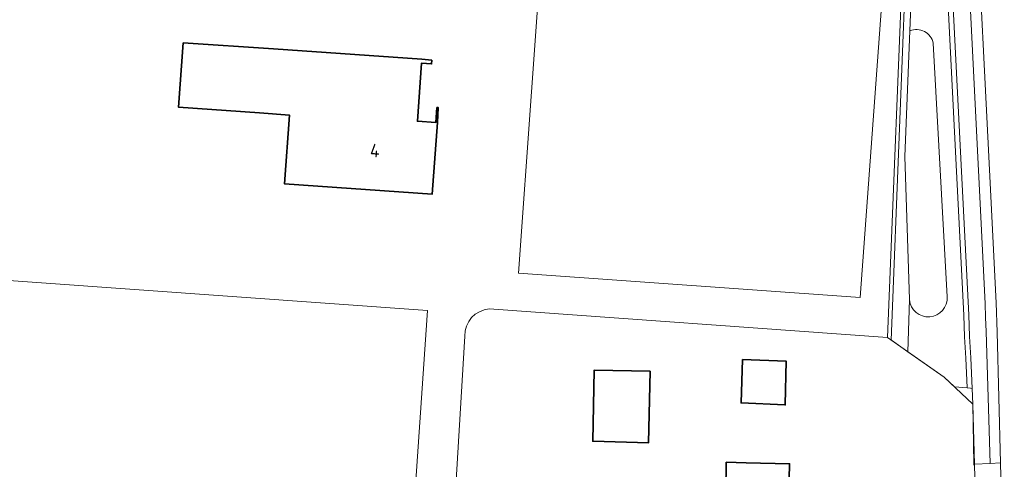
# Model space of a CAD drawing. Extents: x 150256 to 156914, y 461459 to 469481.
# Tile 701 of 731: x 154980 to 155079, y 468005 to 468050. Entities that reach past the tile are written whole.
import ezdxf
from ezdxf.enums import TextEntityAlignment as Align

# ---------------------------------------------------------------- set-up
doc = ezdxf.new("R2010")
doc.units = 0
doc.header["$LTSCALE"] = 0.75
for name, color, linetype, lineweight in [('B-RO-GR-BEPLANTING_CULTUUR_BOSPLANTSOEN-GV', 251, 'CONTINUOUS', 18), ('B-RO-GR-GROENVOORZIENING-GV', 251, 'CONTINUOUS', 18), ('B-RO-GR-HAAG-GV', 251, 'CONTINUOUS', 13), ('B-RO-IE-TERREINAFSCHEIDING_KUNSTMATIG_HEKWERK-G', 251, 'IE-TERREINAFSCHEIDING-KUNSTMATIG', 18), ('B-RO-OG-BEBOUWING-GV', 6, 'CONTINUOUS', 35), ('B-RO-OG-BEBOUWING-T18', 1, 'CONTINUOUS', 18), ('B-RO-OG-TERREIN_CULTUURSCHEIDING-GV', 251, 'CONTINUOUS', 18), ('B-RO-OG-WATER_GREPPEL-GV', 251, 'CONTINUOUS', 18), ('B-RO-VH-VERHARDING_BETONSTRAATSTEEN-GV', 251, 'CONTINUOUS', 18), ('B-RO-VH-VERHARDING_TEGEL-GV', 251, 'CONTINUOUS', 18), ('B-RO-VH-VERHARDING_TEGEL_RUBBER-GV', 251, 'CONTINUOUS', 18)]:
    doc.layers.add(name, color=color, linetype=linetype, lineweight=lineweight)
doc.styles.add('NLCS-ISO-M200-T18', font='NLCS-ISO.ttf', dxfattribs={"height": 360})
doc.linetypes.add('IE-TERREINAFSCHEIDING-KUNSTMATIG', pattern='A,4,[82,NLCS.SHX,S=0.75,R=90,X=0,Y=0],4,-2', length=10)

msp = doc.modelspace()

# ---------------------------------------------------------------- linework, layer by layer
at = {"layer": 'B-RO-GR-BEPLANTING_CULTUUR_BOSPLANTSOEN-GV'}
msp.add_lwpolyline([(155069.512, 468021.733), (155069.025, 468036.185), (155069.55, 468048.838), (155069.545, 468048.849), (155070.007, 468060.662), (155070.131, 468063.337), (155069.477, 468063.584), (155069.353, 468060.43), (155067.668, 468017.647), (155067.689, 468017.633), (155069.338, 468016.483)], close=True, dxfattribs=at)
msp.add_lwpolyline([(155069.512, 468021.733), (155069.025, 468036.185), (155069.55, 468048.838), (155069.545, 468048.849), (155070.007, 468060.662), (155070.131, 468063.337), (155069.477, 468063.584), (155069.353, 468060.43), (155067.668, 468017.647), (155067.689, 468017.633), (155069.338, 468016.483)], close=True, dxfattribs=at)
at = {"layer": 'B-RO-GR-GROENVOORZIENING-GV'}
msp.add_lwpolyline([(155075.123, 468061.664), (155076.465, 468034.774), (155077.135, 468021.341), (155077.174, 468019.936), (155077.256, 468018.534), (155077.66, 468005.211), (155078.688, 468005.287), (155078.356, 468018.441), (155078.238, 468021.396), (155077.562, 468034.842), (155076.188, 468062.17)], dxfattribs=at)
msp.add_lwpolyline([(155075.123, 468061.664), (155076.465, 468034.774), (155077.135, 468021.341), (155077.174, 468019.936), (155077.256, 468018.534), (155077.66, 468005.211), (155078.688, 468005.287), (155078.356, 468018.441), (155078.238, 468021.396), (155077.562, 468034.842), (155076.188, 468062.17)], dxfattribs=at)
at = {"layer": 'B-RO-GR-HAAG-GV'}
for points in [[(155075.123, 468061.664), (155076.465, 468034.774), (155077.135, 468021.341), (155077.174, 468019.936), (155077.256, 468018.534), (155077.66, 468005.211), (155078.688, 468005.287)], [(155075.123, 468061.664), (155076.465, 468034.774), (155077.135, 468021.341), (155077.174, 468019.936), (155077.256, 468018.534), (155077.66, 468005.211), (155078.688, 468005.287)], [(155078.688, 468005.287), (155078.356, 468018.441), (155078.238, 468021.396), (155077.562, 468034.842), (155076.188, 468062.17), (155075.466, 468062.137)], [(155078.688, 468005.287), (155078.356, 468018.441), (155078.238, 468021.396), (155077.562, 468034.842), (155076.188, 468062.17), (155075.466, 468062.137)]]:
    msp.add_lwpolyline(points, dxfattribs=at)
at = {"layer": 'B-RO-IE-TERREINAFSCHEIDING_KUNSTMATIG_HEKWERK-G'}
for points in [[(155027.118, 468020.788), (155067.3, 468017.903), (155068.995, 468060.388), (155067.826, 468062.218), (155066.115, 468063.195), (155026.496, 468063.729), (155024.828, 468062.299), (155023.96, 468060.67), (155023.271, 468058.863), (155023.201, 468056.219), (155023.192, 468056.084), (155022.974, 468052.828), (155022.971, 468052.792), (155022.821, 468051.067), (154959.532, 468053.398)], [(155027.118, 468020.788), (155067.3, 468017.903), (155068.995, 468060.388), (155067.826, 468062.218), (155066.115, 468063.195), (155026.496, 468063.729), (155024.828, 468062.299), (155023.96, 468060.67), (155023.271, 468058.863), (155023.201, 468056.219), (155023.192, 468056.084), (155022.974, 468052.828), (155022.971, 468052.792), (155022.821, 468051.067), (154959.532, 468053.398)], [(155022.26, 467978.291), (155024.672, 468018.06)], [(155022.26, 467978.291), (155024.672, 468018.06)], [(155067.3, 468017.903), (155073.019, 468013.916)], [(155067.3, 468017.903), (155073.019, 468013.916)], [(155073.019, 468013.916), (155075.91, 468011.19)], [(155073.019, 468013.916), (155075.91, 468011.19)], [(155075.985, 468005.044), (155075.984, 468005.137), (155075.91, 468011.19)], [(155075.985, 468005.044), (155075.984, 468005.137), (155075.91, 468011.19)]]:
    msp.add_lwpolyline(points, dxfattribs=at)
for points in [[(155030.082, 468024.391), (155032.712, 468061.028), (155067.21, 468058.653), (155064.527, 468021.937)], [(155030.082, 468024.391), (155032.712, 468061.028), (155067.21, 468058.653), (155064.527, 468021.937)], [(154949.326, 467988.854), (154951.91, 468025.594), (155020.912, 468020.625), (155018.384, 467983.865)], [(154949.326, 467988.854), (154951.91, 468025.594), (155020.912, 468020.625), (155018.384, 467983.865)]]:
    msp.add_lwpolyline(points, close=True, dxfattribs=at)
msp.add_lwpolyline([(155027.118, 468020.788, 0.403173), (155024.672, 468018.06)], format="xyb", dxfattribs=at)
msp.add_lwpolyline([(155027.118, 468020.788, 0.403173), (155024.672, 468018.06)], format="xyb", dxfattribs=at)
at = {"layer": 'B-RO-OG-BEBOUWING-GV'}
for points in [[(155021.329, 468045.902), (155020.311, 468045.973), (155005.356, 468047.018), (154996.269, 468047.635), (154995.784, 468041.146), (155003.942, 468040.568), (155006.967, 468040.354), (155006.477, 468033.41), (155021.361, 468032.359), (155021.89, 468039.592), (155021.987, 468041.099), (155021.848, 468041.108), (155021.75, 468039.601), (155019.879, 468039.727), (155020.284, 468045.573), (155021.301, 468045.503)], [(155021.329, 468045.902), (155020.311, 468045.973), (155005.356, 468047.018), (154996.269, 468047.635), (154995.784, 468041.146), (155003.942, 468040.568), (155006.967, 468040.354), (155006.477, 468033.41), (155021.361, 468032.359), (155021.89, 468039.592), (155021.987, 468041.099), (155021.848, 468041.108), (155021.75, 468039.601), (155019.879, 468039.727), (155020.284, 468045.573), (155021.301, 468045.503)], [(155052.68, 468015.688), (155052.517, 468011.31), (155056.922, 468011.12), (155056.969, 468011.118), (155056.975, 468011.118), (155056.976, 468011.147), (155057.058, 468015.526)], [(155052.68, 468015.688), (155052.517, 468011.31), (155056.922, 468011.12), (155056.969, 468011.118), (155056.975, 468011.118), (155056.976, 468011.147), (155057.058, 468015.526)], [(155043.353, 468014.505), (155037.705, 468014.615), (155037.567, 468007.453), (155037.595, 468007.452), (155043.19, 468007.289)], [(155043.353, 468014.505), (155037.705, 468014.615), (155037.567, 468007.453), (155037.595, 468007.452), (155043.19, 468007.289)], [(155057.265, 467999.117), (155057.418, 468005.176), (155053.023, 468005.287), (155051.03, 468005.337), (155051.008, 468004.469), (155050.857, 467998.479), (155052.397, 467998.44), (155052.289, 467994.191), (155054.509, 467994.135), (155054.402, 467989.927), (155057.102, 467989.859), (155057.035, 467987.219), (155058.275, 467985.915), (155061.954, 467985.835), (155063.269, 467987.088), (155063.333, 467989.733), (155066.18, 467989.652), (155066.392, 467998.067), (155058.065, 467998.277)], [(155057.265, 467999.117), (155057.418, 468005.176), (155053.023, 468005.287), (155051.03, 468005.337), (155051.008, 468004.469), (155050.857, 467998.479), (155052.397, 467998.44), (155052.289, 467994.191), (155054.509, 467994.135), (155054.402, 467989.927), (155057.102, 467989.859), (155057.035, 467987.219), (155058.275, 467985.915), (155061.954, 467985.835), (155063.269, 467987.088), (155063.333, 467989.733), (155066.18, 467989.652), (155066.392, 467998.067), (155058.065, 467998.277)]]:
    msp.add_lwpolyline(points, close=True, dxfattribs=at)
at = {"layer": 'B-RO-OG-TERREIN_CULTUURSCHEIDING-GV'}
for points in [[(155069.512, 468021.733), (155069.338, 468016.483), (155073.019, 468013.916), (155074.015, 468012.977), (155074.05, 468012.944), (155075.331, 468012.82), (155075.186, 468015.824), (155075.059, 468017.996), (155074.98, 468020.17), (155074.255, 468034.642), (155072.815, 468063.37), (155070.179, 468064.372)], [(155069.512, 468021.733), (155069.338, 468016.483), (155073.019, 468013.916), (155074.015, 468012.977), (155074.05, 468012.944), (155075.331, 468012.82), (155075.186, 468015.824), (155075.059, 468017.996), (155074.98, 468020.17), (155074.255, 468034.642), (155072.815, 468063.37), (155070.179, 468064.372)], [(155070.179, 468064.372), (155070.131, 468063.337), (155070.007, 468060.662), (155069.545, 468048.849), (155069.55, 468048.838)], [(155070.179, 468064.372), (155070.131, 468063.337), (155070.007, 468060.662), (155069.545, 468048.849), (155069.55, 468048.838)], [(155071.905, 468047.6), (155073.311, 468022.01)], [(155071.905, 468047.6), (155073.311, 468022.01)]]:
    msp.add_lwpolyline(points, dxfattribs=at)
msp.add_lwpolyline([(155073.325, 468063.176), (155072.815, 468063.37), (155074.255, 468034.642), (155074.98, 468020.17), (155075.059, 468017.996), (155075.186, 468015.824), (155075.331, 468012.82), (155075.658, 468012.788), (155075.834, 468012.771), (155075.685, 468015.851), (155075.558, 468018.02), (155075.48, 468020.191), (155074.754, 468034.667)], close=True, dxfattribs=at)
msp.add_lwpolyline([(155073.325, 468063.176), (155072.815, 468063.37), (155074.255, 468034.642), (155074.98, 468020.17), (155075.059, 468017.996), (155075.186, 468015.824), (155075.331, 468012.82), (155075.658, 468012.788), (155075.834, 468012.771), (155075.685, 468015.851), (155075.558, 468018.02), (155075.48, 468020.191), (155074.754, 468034.667)], close=True, dxfattribs=at)
for points in [[(155069.55, 468048.838, -0.476289), (155071.905, 468047.6)], [(155069.55, 468048.838, -0.476289), (155071.905, 468047.6)], [(155073.311, 468022.01, -0.985261), (155069.512, 468021.733)], [(155073.311, 468022.01, -0.985261), (155069.512, 468021.733)]]:
    msp.add_lwpolyline(points, format="xyb", dxfattribs=at)
at = {"layer": 'B-RO-OG-WATER_GREPPEL-GV'}
for points in [[(155069.55, 468048.838), (155069.025, 468036.185), (155069.512, 468021.733)], [(155069.55, 468048.838), (155069.025, 468036.185), (155069.512, 468021.733)], [(155073.311, 468022.01), (155071.905, 468047.6)], [(155073.311, 468022.01), (155071.905, 468047.6)]]:
    msp.add_lwpolyline(points, dxfattribs=at)
for points in [[(155071.905, 468047.6, 0.476289), (155069.55, 468048.838)], [(155071.905, 468047.6, 0.476289), (155069.55, 468048.838)], [(155069.512, 468021.733, 0.985261), (155073.311, 468022.01)], [(155069.512, 468021.733, 0.985261), (155073.311, 468022.01)]]:
    msp.add_lwpolyline(points, format="xyb", dxfattribs=at)
at = {"layer": 'B-RO-VH-VERHARDING_BETONSTRAATSTEEN-GV'}
msp.add_lwpolyline([(155076.188, 468062.17), (155077.562, 468034.842), (155078.238, 468021.396), (155078.356, 468018.441), (155078.688, 468005.287), (155078.792, 468001.148), (155078.827, 467999.77), (155078.905, 467998.078), (155079.639, 467968.056), (155079.95, 467956.81), (155080.63, 467932.379), (155081.021, 467918.308), (155082.398, 467918.346)], dxfattribs=at)
msp.add_lwpolyline([(155076.188, 468062.17), (155077.562, 468034.842), (155078.238, 468021.396), (155078.356, 468018.441), (155078.688, 468005.287), (155078.792, 468001.148), (155078.827, 467999.77), (155078.905, 467998.078), (155079.639, 467968.056), (155079.95, 467956.81), (155080.63, 467932.379), (155081.021, 467918.308), (155082.398, 467918.346)], dxfattribs=at)
msp.add_lwpolyline([(155077.66, 468005.211), (155076.062, 468005.137), (155076.165, 468001.066), (155077.867, 468001.119), (155078.728, 468001.146), (155078.792, 468001.148), (155078.688, 468005.287)], close=True, dxfattribs=at)
msp.add_lwpolyline([(155077.66, 468005.211), (155076.062, 468005.137), (155076.165, 468001.066), (155077.867, 468001.119), (155078.728, 468001.146), (155078.792, 468001.148), (155078.688, 468005.287)], close=True, dxfattribs=at)
at = {"layer": 'B-RO-VH-VERHARDING_TEGEL-GV'}
msp.add_lwpolyline([(155070.564, 468125.614), (155073.014, 468069.213), (155073.123, 468066.658), (155073.193, 468065.023), (155073.325, 468063.176), (155074.754, 468034.667), (155075.48, 468020.191), (155075.558, 468018.02), (155075.685, 468015.851), (155075.834, 468012.771), (155075.91, 468011.19), (155076.062, 468005.137), (155077.66, 468005.211), (155077.256, 468018.534), (155077.174, 468019.936), (155077.135, 468021.341), (155076.465, 468034.774), (155075.123, 468061.664)], dxfattribs=at)
msp.add_lwpolyline([(155070.564, 468125.614), (155073.014, 468069.213), (155073.123, 468066.658), (155073.193, 468065.023), (155073.325, 468063.176), (155074.754, 468034.667), (155075.48, 468020.191), (155075.558, 468018.02), (155075.685, 468015.851), (155075.834, 468012.771), (155075.91, 468011.19), (155076.062, 468005.137), (155077.66, 468005.211), (155077.256, 468018.534), (155077.174, 468019.936), (155077.135, 468021.341), (155076.465, 468034.774), (155075.123, 468061.664)], dxfattribs=at)
at = {"layer": 'B-RO-VH-VERHARDING_TEGEL_RUBBER-GV'}
for points in [[(155032.712, 468061.028), (155030.082, 468024.391), (155064.527, 468021.937), (155067.21, 468058.653)], [(155032.712, 468061.028), (155030.082, 468024.391), (155064.527, 468021.937), (155067.21, 468058.653)], [(155018.384, 467983.865), (155020.912, 468020.625), (154951.91, 468025.594), (154949.326, 467988.854)], [(155018.384, 467983.865), (155020.912, 468020.625), (154951.91, 468025.594), (154949.326, 467988.854)]]:
    msp.add_lwpolyline(points, close=True, dxfattribs=at)

# ---------------------------------------------------------------- texts
at = {"layer": 'B-RO-OG-BEBOUWING-T18', "style": 'NLCS-ISO-M200-T18'}
msp.add_text('4', height=1.35, rotation=356, dxfattribs=at).set_placement((155015.592, 468036.776), align=Align.MIDDLE)
msp.add_text('4', height=1.35, rotation=356, dxfattribs=at).set_placement((155015.592, 468036.776), align=Align.MIDDLE)

doc.saveas('drawing.dxf')
